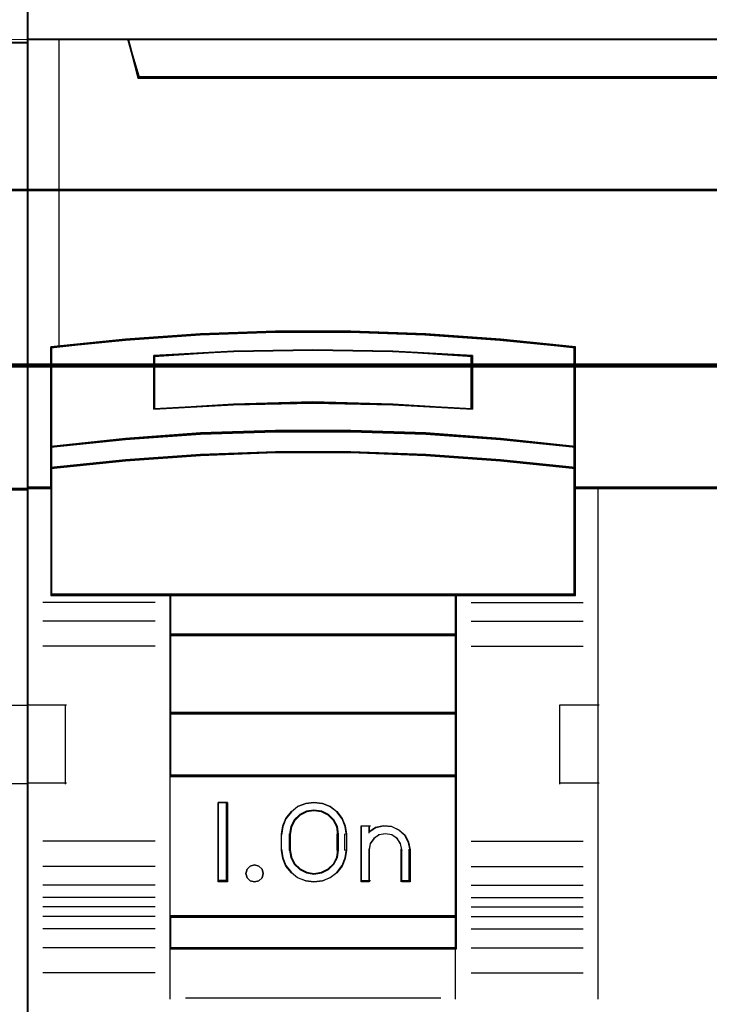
# Model space of a CAD drawing. Header units: millimetres. Extents: x -1290 to 1795, y -4192 to -1311.
# Tile 593 of 656: x 1120.78 to 1125.13, y -2978.59 to -2972.38. Entities that reach past the tile are written whole.
import ezdxf

# ---------------------------------------------------------------- set-up
doc = ezdxf.new("R2010")
doc.units = ezdxf.units.MM
doc.layers.add('30', color=7, linetype='Continuous')
doc.layers.add('45', color=7, linetype='Continuous')
doc.layers.add('Aparatura', color=7, linetype='Continuous', lineweight=13)

# ---------------------------------------------------------------- blocks, each defined once
blk = doc.blocks.new('*U404')
at = {"layer": '45', "color": 7}
blk.add_lwpolyline([(369.465651, -383.681609), (351.492672, -383.681609), (351.492672, -465.406348), (369.465651, -465.406348), (369.465651, -383.681609)], close=True, dxfattribs=at)
at = {"layer": '45', "color": 139}
blk.add_lwpolyline([(369.465651, -383.681609), (351.492672, -383.681609), (351.492672, -465.406348), (369.465651, -465.406348), (369.465651, -383.681609)], close=True, dxfattribs=at)
at = {"layer": '45', "color": 59}
blk.add_lwpolyline([(369.447748, -383.699563), (351.512366, -383.699563), (351.512366, -465.388395), (369.447748, -465.388395), (369.447748, -383.699563)], close=True, dxfattribs=at)
at = {"layer": '45', "color": 139}
for points in [[(351.492672, -402.385659), (369.465651, -402.385659)], [(369.465651, -416.461273), (368.683283, -416.461273)], [(368.233914, -423.296204), (369.465651, -423.296204)], [(368.233914, -425.761232), (369.465651, -425.761232)]]:
    blk.add_lwpolyline(points, dxfattribs=at)
at = {"layer": '45', "color": 7}
blk.add_lwpolyline([(368.720484, -416.498975), (369.465651, -416.498975), (369.465651, -402.385659), (368.464681, -402.385659)], dxfattribs=at)
at = {"layer": '45', "color": 140}
blk.add_lwpolyline([(368.720484, -416.498975), (369.465651, -416.498975), (369.465651, -402.385659), (368.464681, -402.385659)], dxfattribs=at)
at = {"layer": '45', "color": 59}
blk.add_lwpolyline([(368.70414, -416.481022), (369.447748, -416.481022), (369.447748, -402.403612), (368.448872, -402.403612)], dxfattribs=at)
blk = doc.blocks.new('*U405')
at = {"layer": '45', "color": 7}
for points in [[(441.456034, -383.521822), (369.435216, -383.521822), (369.435216, -465.544591), (441.456034, -465.544591), (441.456034, -383.521822)], [(437.960391, -403.468966), (372.932194, -403.468966), (372.609224, -402.283323), (369.435216, -402.283323), (369.435216, -416.455887), (370.181386, -416.455887), (370.181386, -415.827221), (370.181386, -415.154437), (370.181386, -412.011106), (372.536835, -411.773978), (374.892283, -411.608539), (377.2533, -411.52582), (379.619885, -411.52582), (381.980902, -411.608539), (384.336351, -411.773978), (386.691799, -412.011106), (386.691799, -415.154437), (386.691799, -415.827221), (386.691799, -416.455887), (387.43797, -416.455887), (440.460618, -416.455887), (440.460618, -402.283323), (438.28336, -402.283323), (437.960391, -403.468966)], [(372.930633, -403.509553), (437.960616, -403.509553), (438.283595, -402.283323), (372.607655, -402.283323), (372.930633, -403.509553)], [(380.965351, -413.819863), (383.474871, -413.954952), (383.474871, -412.260715), (380.965351, -412.125627), (378.444652, -412.080597), (375.940721, -412.125627), (373.4312, -412.260715), (373.4312, -413.954952), (375.940721, -413.819863), (378.444652, -413.763576), (380.965351, -413.819863)], [(384.3658, -414.875578), (382.005517, -414.704249), (379.639653, -414.630007), (377.268209, -414.630007), (374.902345, -414.704249), (372.542061, -414.875578), (370.181777, -415.13257), (370.181777, -415.829307), (372.542061, -415.583736), (374.902345, -415.412407), (377.268209, -415.326743), (379.639653, -415.326743), (382.005517, -415.412407), (384.3658, -415.583736), (386.726084, -415.829307), (386.726084, -415.13257), (384.3658, -414.875578)], [(384.350191, -414.888299), (381.995782, -414.723126), (379.635806, -414.651551), (377.270265, -414.651551), (374.91029, -414.723126), (372.55588, -414.888299), (370.201471, -415.136059), (370.201471, -415.807762), (372.55588, -415.571014), (374.91029, -415.405841), (377.270265, -415.323255), (379.635806, -415.323255), (381.995782, -415.405841), (384.350191, -415.571014), (386.704601, -415.807762), (386.704601, -415.136059), (384.350191, -414.888299)], [(384.350191, -414.888299), (381.995782, -414.723126), (379.635806, -414.651551), (377.270265, -414.651551), (374.91029, -414.723126), (372.55588, -414.888299), (370.201471, -415.136059), (370.201471, -415.807762), (372.55588, -415.571014), (374.91029, -415.405841), (377.270265, -415.323255), (379.635806, -415.323255), (381.995782, -415.405841), (384.350191, -415.571014), (386.704601, -415.807762), (386.704601, -415.136059), (384.350191, -414.888299)], [(373.942608, -419.836548), (382.965254, -419.836548), (386.726084, -419.836548), (386.726084, -416.422751), (386.726084, -415.789949), (384.3658, -415.551261), (382.005517, -415.384734), (379.639653, -415.301471), (377.268209, -415.301471), (374.902345, -415.384734), (372.542061, -415.551261), (370.181777, -415.789949), (370.181777, -416.422751), (370.181777, -419.836548), (373.942608, -419.836548)], [(373.952941, -419.815003), (382.95313, -419.815003), (386.704601, -419.815003), (386.704601, -416.433641), (386.704601, -415.806852), (384.350191, -415.570432), (381.995782, -415.405488), (379.635806, -415.323015), (377.270265, -415.323015), (374.91029, -415.405488), (372.55588, -415.570432), (370.201471, -415.806852), (370.201471, -416.433641), (370.201471, -419.815003), (373.952941, -419.815003)], [(382.975373, -419.791664), (373.932489, -419.791664), (373.932489, -421.10048), (382.975373, -421.10048), (382.975373, -419.791664)], [(382.953889, -419.813208), (373.953973, -419.813208), (373.953973, -421.078936), (382.953889, -421.078936), (382.953889, -419.813208)], [(382.975373, -421.057392), (373.932489, -421.057392), (373.932489, -423.569099), (382.975373, -423.569099), (382.975373, -421.057392)], [(382.953889, -421.077141), (373.953973, -421.077141), (373.953973, -423.547555), (382.953889, -423.547555), (382.953889, -421.077141)], [(382.975373, -423.524215), (373.932489, -423.524215), (373.932489, -425.542198), (382.975373, -425.542198), (382.975373, -423.524215)], [(382.953889, -423.545759), (373.953973, -423.545759), (373.953973, -425.520654), (382.953889, -425.520654), (382.953889, -423.545759)], [(373.932489, -429.983916), (382.975373, -429.983916), (382.975373, -425.49911), (373.932489, -425.49911), (373.932489, -429.983916)], [(375.751449, -426.360882), (375.751449, -428.872589), (375.456047, -428.872589), (375.456047, -426.360882), (375.751449, -426.360882)], [(377.595973, -426.864342), (377.766677, -426.65177), (377.965831, -426.489544), (378.221886, -426.394446), (378.477941, -426.360882), (378.745376, -426.394446), (378.990051, -426.489544), (379.200585, -426.65177), (379.371288, -426.864342), (379.46802, -427.104884), (379.502161, -427.367803), (379.502161, -427.865669), (379.46802, -428.128587), (379.371288, -428.369129), (379.200585, -428.581701), (378.990051, -428.738333), (378.745376, -428.839025), (378.477941, -428.872589), (378.221886, -428.839025), (377.965831, -428.738333), (377.766677, -428.581701), (377.595973, -428.369129), (377.499241, -428.128587), (377.459411, -427.865669), (377.459411, -427.367803), (377.499241, -427.104884), (377.595973, -426.864342)], [(377.859367, -426.912182), (377.750516, -427.125785), (377.704684, -427.367493), (377.704684, -427.867773), (377.750516, -428.103861), (377.859367, -428.311842), (378.031237, -428.480476), (378.243211, -428.587277), (378.4781, -428.626625), (378.724448, -428.587277), (378.936421, -428.480476), (379.108291, -428.311842), (379.217142, -428.103861), (379.251517, -427.867773), (379.251517, -427.367493), (379.217142, -427.125785), (379.108291, -426.912182), (378.936421, -426.743549), (378.724448, -426.642368), (378.4781, -426.608642), (378.243211, -426.642368), (378.031237, -426.743549), (377.859367, -426.912182)], [(379.964062, -428.872589), (379.964062, -427.104161), (380.221868, -427.104161), (380.221868, -427.290015), (380.428112, -427.154848), (380.674459, -427.104161), (380.932265, -427.121056), (381.155696, -427.228063), (381.350483, -427.397021), (381.465063, -427.611035), (381.510895, -427.85884), (381.510895, -428.872589), (381.253089, -428.872589), (381.253089, -427.85884), (381.207257, -427.661723), (381.104135, -427.504028), (380.932265, -427.385758), (380.737479, -427.357598), (380.531234, -427.385758), (380.370822, -427.504028), (380.256242, -427.661723), (380.221868, -427.85884), (380.221868, -428.872589), (379.964062, -428.872589)], [(376.845393, -428.472962), (376.875768, -428.604183), (376.845393, -428.741368), (376.742118, -428.836802), (376.602392, -428.872589), (376.468742, -428.836802), (376.377617, -428.741368), (376.335092, -428.604183), (376.377617, -428.472962), (376.468742, -428.371564), (376.602392, -428.335777), (376.742118, -428.371564), (376.845393, -428.472962)], [(382.975373, -429.940828), (373.932489, -429.940828), (373.932489, -430.978545), (382.975373, -430.978545), (382.975373, -429.940828)], [(382.953889, -429.960577), (373.953973, -429.960577), (373.953973, -430.957001), (382.953889, -430.957001), (382.953889, -429.960577)]]:
    blk.add_lwpolyline(points, close=True, dxfattribs=at)
at = {"layer": '45', "color": 139}
for points in [[(441.456034, -383.521822), (369.435216, -383.521822), (369.435216, -465.544591), (441.456034, -465.544591), (441.456034, -383.521822)], [(376.875768, -428.604183), (376.845393, -428.472962), (376.742118, -428.371564), (376.602392, -428.335777), (376.468742, -428.371564), (376.377617, -428.472962), (376.335092, -428.604183), (376.377617, -428.741368), (376.468742, -428.836802), (376.602392, -428.872589), (376.742118, -428.836802), (376.845393, -428.741368), (376.875768, -428.604183)]]:
    blk.add_lwpolyline(points, close=True, dxfattribs=at)
at = {"layer": '45', "color": 59}
for points in [[(441.43455, -383.543367), (369.4567, -383.543367), (369.4567, -465.523047), (441.43455, -465.523047), (441.43455, -383.543367)], [(372.930633, -403.509553), (437.960616, -403.509553), (438.283595, -402.283323), (372.607655, -402.283323), (372.930633, -403.509553)], [(382.005517, -414.740585), (384.3658, -414.907488), (386.726084, -415.157842), (386.726084, -411.986687), (384.3658, -411.74746), (382.005517, -411.580557), (379.639653, -411.497105), (377.268209, -411.497105), (374.902345, -411.580557), (372.542061, -411.74746), (370.181777, -411.986687), (370.181777, -415.157842), (372.542061, -414.907488), (374.902345, -414.740585), (377.268209, -414.66826), (379.639653, -414.66826), (382.005517, -414.740585)], [(381.995782, -414.723952), (384.350191, -414.88889), (386.704601, -415.136298), (386.704601, -412.002469), (384.350191, -411.766057), (381.995782, -411.601119), (379.635806, -411.51865), (377.270265, -411.51865), (374.91029, -411.601119), (372.55588, -411.766057), (370.201471, -412.002469), (370.201471, -415.136298), (372.55588, -414.88889), (374.91029, -414.723952), (377.270265, -414.652479), (379.635806, -414.652479), (381.995782, -414.723952)], [(383.474871, -412.260715), (383.474871, -413.954952), (380.965351, -413.819863), (378.444652, -413.763576), (375.940721, -413.819863), (373.4312, -413.954952), (373.4312, -412.260715), (375.940721, -412.125627), (378.444652, -412.080597), (380.965351, -412.125627), (383.474871, -412.260715)], [(380.965351, -413.819863), (383.474871, -413.954952), (383.474871, -412.260715), (380.965351, -412.125627), (378.444652, -412.080597), (375.940721, -412.125627), (373.4312, -412.260715), (373.4312, -413.954952), (375.940721, -413.819863), (378.444652, -413.763576), (380.965351, -413.819863)], [(380.954603, -413.801295), (383.453387, -413.933407), (383.453387, -412.276496), (380.954603, -412.144384), (378.444688, -412.100346), (375.951469, -412.144384), (373.452684, -412.276496), (373.452684, -413.933407), (375.951469, -413.801295), (378.444688, -413.746248), (380.954603, -413.801295)], [(380.954603, -413.801295), (383.453387, -413.933407), (383.453387, -412.276496), (380.954603, -412.144384), (378.444688, -412.100346), (375.951469, -412.144384), (373.452684, -412.276496), (373.452684, -413.933407), (375.951469, -413.801295), (378.444688, -413.746248), (380.954603, -413.801295)], [(384.3658, -414.875578), (382.005517, -414.704249), (379.639653, -414.630007), (377.268209, -414.630007), (374.902345, -414.704249), (372.542061, -414.875578), (370.181777, -415.13257), (370.181777, -415.829307), (372.542061, -415.583736), (374.902345, -415.412407), (377.268209, -415.326743), (379.639653, -415.326743), (382.005517, -415.412407), (384.3658, -415.583736), (386.726084, -415.829307), (386.726084, -415.13257), (384.3658, -414.875578)], [(373.942608, -419.836548), (382.965254, -419.836548), (386.726084, -419.836548), (386.726084, -416.422751), (386.726084, -415.789949), (384.3658, -415.551261), (382.005517, -415.384734), (379.639653, -415.301471), (377.268209, -415.301471), (374.902345, -415.384734), (372.542061, -415.551261), (370.181777, -415.789949), (370.181777, -416.422751), (370.181777, -419.836548), (373.942608, -419.836548)], [(373.952941, -419.815003), (382.95313, -419.815003), (386.704601, -419.815003), (386.704601, -416.433641), (386.704601, -415.806852), (384.350191, -415.570432), (381.995782, -415.405488), (379.635806, -415.323015), (377.270265, -415.323015), (374.91029, -415.405488), (372.55588, -415.570432), (370.201471, -415.806852), (370.201471, -416.433641), (370.201471, -419.815003), (373.952941, -419.815003)], [(382.975373, -419.791664), (373.932489, -419.791664), (373.932489, -421.10048), (382.975373, -421.10048), (382.975373, -419.791664)], [(382.953889, -419.813208), (373.953973, -419.813208), (373.953973, -421.078936), (382.953889, -421.078936), (382.953889, -419.813208)], [(382.975373, -421.057392), (373.932489, -421.057392), (373.932489, -423.569099), (382.975373, -423.569099), (382.975373, -421.057392)], [(382.953889, -421.077141), (373.953973, -421.077141), (373.953973, -423.547555), (382.953889, -423.547555), (382.953889, -421.077141)], [(382.975373, -423.524215), (373.932489, -423.524215), (373.932489, -425.542198), (382.975373, -425.542198), (382.975373, -423.524215)], [(382.953889, -423.545759), (373.953973, -423.545759), (373.953973, -425.520654), (382.953889, -425.520654), (382.953889, -423.545759)], [(373.932489, -429.983916), (382.975373, -429.983916), (382.975373, -425.49911), (373.932489, -425.49911), (373.932489, -429.983916)], [(375.751449, -426.360882), (375.751449, -428.872589), (375.456047, -428.872589), (375.456047, -426.360882), (375.751449, -426.360882)], [(377.595973, -426.864342), (377.766677, -426.65177), (377.965831, -426.489544), (378.221886, -426.394446), (378.477941, -426.360882), (378.745376, -426.394446), (378.990051, -426.489544), (379.200585, -426.65177), (379.371288, -426.864342), (379.46802, -427.104884), (379.502161, -427.367803), (379.502161, -427.865669), (379.46802, -428.128587), (379.371288, -428.369129), (379.200585, -428.581701), (378.990051, -428.738333), (378.745376, -428.839025), (378.477941, -428.872589), (378.221886, -428.839025), (377.965831, -428.738333), (377.766677, -428.581701), (377.595973, -428.369129), (377.499241, -428.128587), (377.459411, -427.865669), (377.459411, -427.367803), (377.499241, -427.104884), (377.595973, -426.864342)], [(377.859367, -426.912182), (377.750516, -427.125785), (377.704684, -427.367493), (377.704684, -427.867773), (377.750516, -428.103861), (377.859367, -428.311842), (378.031237, -428.480476), (378.243211, -428.587277), (378.4781, -428.626625), (378.724448, -428.587277), (378.936421, -428.480476), (379.108291, -428.311842), (379.217142, -428.103861), (379.251517, -427.867773), (379.251517, -427.367493), (379.217142, -427.125785), (379.108291, -426.912182), (378.936421, -426.743549), (378.724448, -426.642368), (378.4781, -426.608642), (378.243211, -426.642368), (378.031237, -426.743549), (377.859367, -426.912182)], [(377.876554, -426.927245), (377.770727, -427.136287), (377.726168, -427.372834), (377.726168, -427.862432), (377.770727, -428.093478), (377.876554, -428.297019), (378.04365, -428.462052), (378.249735, -428.566573), (378.4781, -428.605081), (378.717605, -428.566573), (378.92369, -428.462052), (379.090786, -428.297019), (379.196614, -428.093478), (379.230033, -427.862432), (379.230033, -427.372834), (379.196614, -427.136287), (379.090786, -426.927245), (378.92369, -426.762212), (378.717605, -426.663193), (378.4781, -426.630186), (378.249735, -426.663193), (378.04365, -426.762212), (377.876554, -426.927245)], [(379.964062, -428.872589), (379.964062, -427.104161), (380.221868, -427.104161), (380.221868, -427.290015), (380.428112, -427.154848), (380.674459, -427.104161), (380.932265, -427.121056), (381.155696, -427.228063), (381.350483, -427.397021), (381.465063, -427.611035), (381.510895, -427.85884), (381.510895, -428.872589), (381.253089, -428.872589), (381.253089, -427.85884), (381.207257, -427.661723), (381.104135, -427.504028), (380.932265, -427.385758), (380.737479, -427.357598), (380.531234, -427.385758), (380.370822, -427.504028), (380.256242, -427.661723), (380.221868, -427.85884), (380.221868, -428.872589), (379.964062, -428.872589)], [(376.845393, -428.472962), (376.875768, -428.604183), (376.845393, -428.741368), (376.742118, -428.836802), (376.602392, -428.872589), (376.468742, -428.836802), (376.377617, -428.741368), (376.335092, -428.604183), (376.377617, -428.472962), (376.468742, -428.371564), (376.602392, -428.335777), (376.742118, -428.371564), (376.845393, -428.472962)], [(382.975373, -429.940828), (373.932489, -429.940828), (373.932489, -430.978545), (382.975373, -430.978545), (382.975373, -429.940828)], [(382.953889, -429.960577), (373.953973, -429.960577), (373.953973, -430.957001), (382.953889, -430.957001), (382.953889, -429.960577)]]:
    blk.add_lwpolyline(points, close=True, dxfattribs=at)
at = {"layer": '45', "color": 139}
for points in [[(369.435216, -402.283323), (441.456034, -402.283323)], [(372.607655, -402.283323), (372.97467, -403.509553)], [(372.929912, -403.466465), (437.961338, -403.466465)], [(386.726084, -412.024941), (384.3658, -411.767021), (382.005517, -411.587077), (379.639653, -411.497105), (377.268209, -411.497105), (374.902345, -411.587077), (372.542061, -411.767021), (370.181777, -412.024941)], [(370.181777, -411.981852), (370.181777, -419.836548)], [(383.474871, -412.299631), (380.965351, -412.135356), (378.444652, -412.080597), (375.940721, -412.135356), (373.4312, -412.299631)], [(386.681326, -419.836548), (386.681326, -411.981852)], [(373.4312, -413.954952), (373.4312, -412.256542)], [(383.431904, -413.954952), (383.431904, -412.256542)], [(383.474871, -413.954952), (380.965351, -413.791469), (378.444652, -413.72335), (375.940721, -413.791469), (373.4312, -413.954952)], [(386.726084, -415.157842), (384.3658, -414.887926), (382.005517, -414.707982), (379.639653, -414.630007), (377.268209, -414.630007), (374.902345, -414.707982), (372.542061, -414.887926), (370.181777, -415.157842)], [(386.726084, -415.829307), (384.3658, -415.571387), (382.005517, -415.391443), (379.639653, -415.301471), (377.268209, -415.301471), (374.902345, -415.391443), (372.542061, -415.571387), (370.181777, -415.829307)], [(370.224745, -416.411003), (369.435216, -416.411003)], [(441.456034, -416.411003), (386.681326, -416.411003)], [(387.426098, -416.411003), (387.426098, -432.572824)], [(386.726084, -419.791664), (370.181777, -419.791664)], [(373.932489, -419.791664), (373.932489, -430.978545)], [(373.932489, -419.791664), (382.975373, -419.791664)], [(382.930615, -419.791664), (382.930615, -430.978545)], [(373.475958, -420.050195), (369.931133, -420.050195)], [(383.431904, -420.050195), (386.969567, -420.050195)], [(373.475958, -420.644459), (369.931133, -420.644459)], [(383.431904, -420.644459), (386.969567, -420.644459)], [(373.932489, -421.057392), (382.975373, -421.057392)], [(373.475958, -421.436213), (369.931133, -421.436213)], [(383.431904, -421.436213), (386.969567, -421.436213)], [(369.435216, -423.278251), (370.681275, -423.278251)], [(370.636518, -423.278251), (370.636518, -425.789958)], [(386.230167, -425.789958), (386.230167, -423.278251)], [(386.230167, -423.278251), (387.470856, -423.278251)], [(373.932489, -423.524215), (382.975373, -423.524215)], [(373.932489, -425.49911), (382.975373, -425.49911)], [(369.435216, -425.745074), (370.681275, -425.745074)], [(386.230167, -425.745074), (387.470856, -425.745074)], [(375.751449, -426.360882), (375.456047, -426.360882)], [(375.456047, -426.360882), (375.456047, -428.872589)], [(375.706692, -426.360882), (375.706692, -428.872589)], [(379.502161, -427.395009), (379.46802, -427.124987), (379.371288, -426.877945), (379.200585, -426.65963), (378.990051, -426.49302), (378.745376, -426.395353), (378.477941, -426.360882), (378.221886, -426.395353), (377.965831, -426.49302), (377.766677, -426.65963), (377.595973, -426.877945), (377.499241, -427.124987), (377.459411, -427.395009)], [(379.251517, -427.395009), (379.217142, -427.144536), (379.108291, -426.923188), (378.936421, -426.74844), (378.724448, -426.643591), (378.4781, -426.608642), (378.243211, -426.643591), (378.031237, -426.74844), (377.859367, -426.923188), (377.750516, -427.144536), (377.704684, -427.395009)], [(379.964062, -427.104161), (380.259464, -427.104161)], [(379.964062, -427.104161), (379.964062, -428.872589)], [(380.214706, -427.104161), (380.214706, -427.328581)], [(381.510895, -427.883346), (381.464808, -427.627494), (381.349591, -427.406531), (381.153723, -427.232087), (380.92905, -427.121605), (380.669813, -427.104161), (380.422097, -427.156494), (380.214706, -427.29605)], [(377.459411, -427.883346), (377.459411, -427.350125)], [(377.704684, -427.883346), (377.704684, -427.350125)], [(379.206759, -427.883346), (379.206759, -427.350125)], [(379.457403, -427.883346), (379.457403, -427.350125)], [(381.260251, -427.883346), (381.213782, -427.673653), (381.109228, -427.505897), (380.93497, -427.380081), (380.737479, -427.350125), (380.52837, -427.380081), (380.365729, -427.505897), (380.249558, -427.673653), (380.214706, -427.883346)], [(373.475958, -427.587112), (369.931133, -427.587112)], [(383.431904, -427.587112), (386.969567, -427.587112)], [(377.459411, -427.840258), (377.499241, -428.109811), (377.595973, -428.356424), (377.766677, -428.57436), (377.965831, -428.734945), (378.221886, -428.838178), (378.477941, -428.872589), (378.745376, -428.838178), (378.990051, -428.734945), (379.200585, -428.57436), (379.371288, -428.356424), (379.46802, -428.109811), (379.502161, -427.840258)], [(377.704684, -427.840258), (377.750516, -428.084905), (377.859367, -428.300428), (378.031237, -428.475177), (378.243211, -428.58585), (378.4781, -428.626625), (378.724448, -428.58585), (378.936421, -428.475177), (379.108291, -428.300428), (379.217142, -428.084905), (379.251517, -427.840258)], [(380.214706, -427.840258), (380.214706, -428.872589)], [(381.215493, -427.840258), (381.215493, -428.872589)], [(381.466137, -427.840258), (381.466137, -428.872589)], [(373.475958, -428.378866), (369.931133, -428.378866)], [(383.431904, -428.378866), (386.969567, -428.378866)], [(373.475958, -428.973129), (369.931133, -428.973129)], [(375.751449, -428.829501), (375.456047, -428.829501)], [(379.964062, -428.829501), (380.259464, -428.829501)], [(381.215493, -428.829501), (381.510895, -428.829501)], [(383.431904, -428.973129), (386.969567, -428.973129)], [(373.475958, -429.362722), (369.931133, -429.362722)], [(383.431904, -429.362722), (386.969567, -429.362722)], [(373.475958, -429.658956), (369.931133, -429.658956)], [(373.932489, -429.940828), (382.975373, -429.940828)], [(383.431904, -429.658956), (386.969567, -429.658956)], [(373.475958, -429.962372), (369.931133, -429.962372)], [(383.431904, -429.962372), (386.969567, -429.962372)], [(373.475958, -430.351965), (369.931133, -430.351965)], [(383.431904, -430.351965), (386.969567, -430.351965)], [(373.475958, -430.946229), (369.931133, -430.946229)], [(373.932489, -430.935457), (382.975373, -430.935457)], [(373.932489, -430.935457), (373.932489, -432.572824)], [(382.930615, -430.935457), (382.930615, -432.572824)], [(383.431904, -430.946229), (386.969567, -430.946229)], [(373.475958, -431.737982), (369.931133, -431.737982)], [(383.431904, -431.737982), (386.969567, -431.737982)], [(374.426616, -432.529735), (382.479456, -432.529735)]]:
    blk.add_lwpolyline(points, dxfattribs=at)
at = {"layer": '45', "color": 140}
for points in [[(437.960391, -403.468966), (372.932194, -403.468966), (372.609224, -402.283323), (369.435216, -402.283323), (369.435216, -416.455887), (370.181386, -416.455887), (370.181386, -415.827221), (370.181386, -415.154437), (370.181386, -412.011106), (372.536835, -411.773978), (374.892283, -411.608539), (377.2533, -411.52582), (379.619885, -411.52582), (381.980902, -411.608539), (384.336351, -411.773978), (386.691799, -412.011106), (386.691799, -415.154437), (386.691799, -415.827221), (386.691799, -416.455887), (387.43797, -416.455887), (440.460618, -416.455887), (440.460618, -402.283323), (438.28336, -402.283323), (437.960391, -403.468966)], [(437.940419, -403.486905), (372.951562, -403.486905), (372.628788, -402.304868), (369.4567, -402.304868), (369.4567, -416.434342), (370.202419, -416.434342), (370.202419, -415.807588), (370.202419, -415.13685), (370.202419, -412.003075), (372.556442, -411.766668), (374.910466, -411.601732), (377.270054, -411.519264), (379.635208, -411.519264), (381.994797, -411.601732), (384.34882, -411.766668), (386.702844, -412.003075), (386.702844, -415.13685), (386.702844, -415.807588), (386.702844, -416.434342), (387.448563, -416.434342), (440.439135, -416.434342), (440.439135, -402.304868), (438.263193, -402.304868), (437.940419, -403.486905)], [(372.951906, -403.488009), (437.939344, -403.488009), (438.262111, -402.304868), (372.629139, -402.304868), (372.951906, -403.488009)]]:
    blk.add_lwpolyline(points, close=True, dxfattribs=at)
blk.add_lwpolyline([(370.430631, -402.283323), (370.430631, -411.990829)], dxfattribs=at)
blk = doc.blocks.new('*U410')
at = {"layer": '30', "color": 7}
for points in [[(117.158256, -556.89784), (548.842747, -556.89784), (117.158256, -556.89784)], [(548.842747, -556.89784), (117.158256, -556.89784), (117.158256, -559.462541), (117.158256, -560.940033), (117.158256, -562.501155), (548.842747, -562.501155), (548.842747, -560.940033), (548.842747, -559.462541), (548.842747, -556.89784)], [(117.158256, -562.414978), (548.842747, -562.414978), (117.158256, -562.414978)], [(548.842747, -562.414978), (117.158256, -562.414978), (117.158256, -563.929666), (117.158256, -584.997598), (117.158256, -586.512286), (548.842747, -586.512286), (548.842747, -584.997598), (548.842747, -563.929666), (548.842747, -562.414978)]]:
    blk.add_lwpolyline(points, close=True, dxfattribs=at)
at = {"layer": '30', "color": 59}
blk.add_lwpolyline([(548.79978, -556.940929), (117.201224, -556.940929), (117.201224, -559.466186), (117.201224, -560.920954), (117.201224, -562.458067), (548.79978, -562.458067), (548.79978, -560.920954), (548.79978, -559.466186), (548.79978, -556.940929)], close=True, dxfattribs=at)

msp = doc.modelspace()

# ---------------------------------------------------------------- linework, layer by layer
at = {"layer": 'Aparatura', "color": 7, "lineweight": 13}
msp.add_lwpolyline([(1070.4596, -2981.5079), (1070.4596, -2972.502), (1156.8252, -2972.502), (1156.8252, -2981.5079)], dxfattribs=at)
msp.add_lwpolyline([(1070.4596, -2972.502), (1156.8252, -2972.502), (1156.8252, -2981.5079), (1070.4596, -2981.5079), (1070.4596, -2972.502)], close=True, dxfattribs=at)

# ---------------------------------------------------------------- block references
at = {"layer": 'Aparatura', "color": 7, "lineweight": 13, "xscale": 0.2, "yscale": 0.2, "zscale": 0.2}
for name, p in [('*U404', (1046.9424, -2892.0443)), ('*U405', (1046.9424, -2892.0443)), ('*U410', (1046.9424, -2862.0686))]:
    msp.add_blockref(name, p, dxfattribs=at)

doc.saveas('drawing.dxf')
